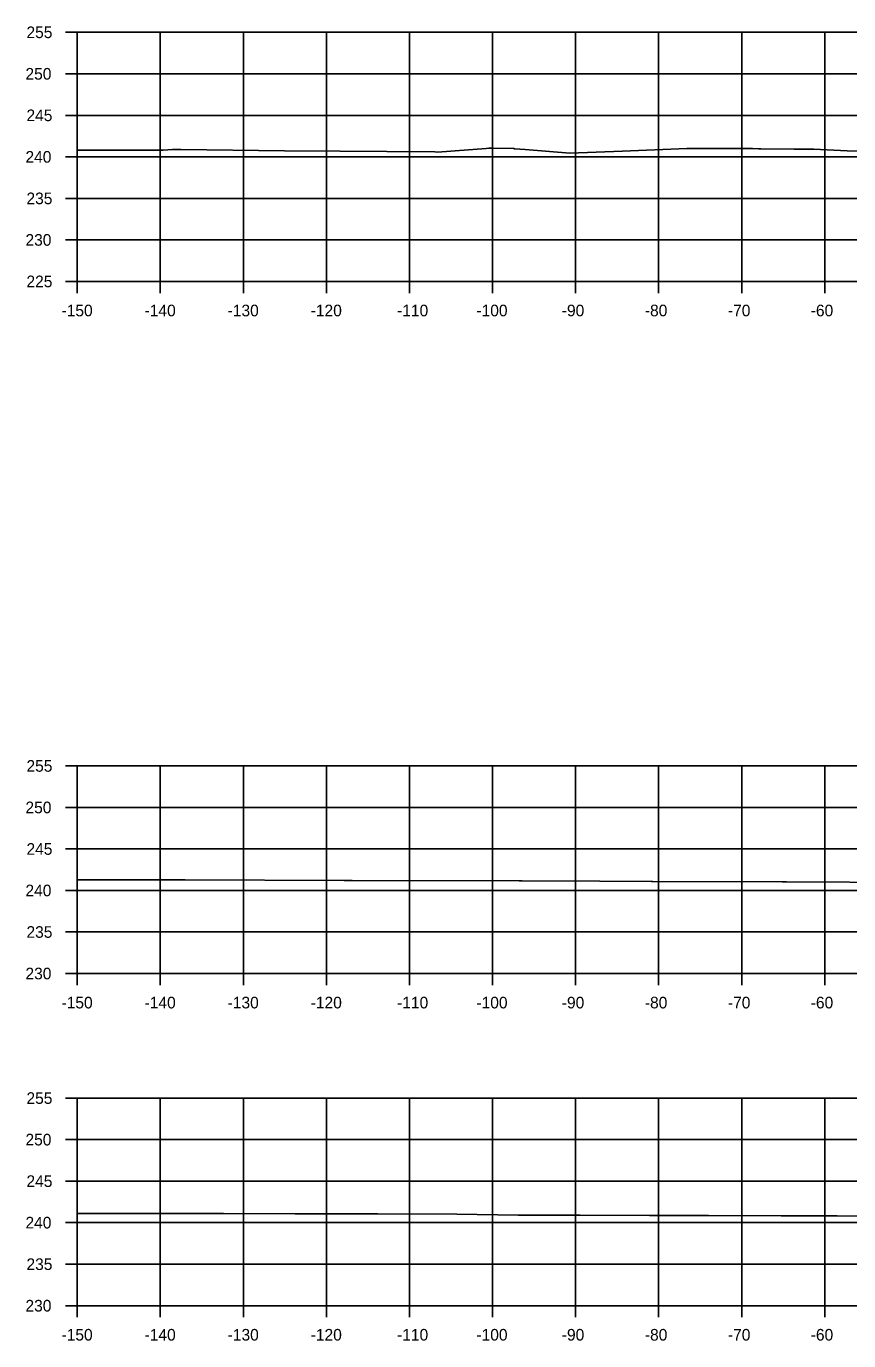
# Model space of a CAD drawing. Extents: x 1369627 to 1374022, y 380035 to 398173.
# Drawn here: x 1372730.1 to 1372829.1, y 385280.7 to 385439 of the extents above; entities that cross this region are included whole.
import ezdxf

# ---------------------------------------------------------------- set-up
doc = ezdxf.new("R2010")
doc.units = 0
for name, color, linetype in [('R_Axis', 7, 'Continuous'), ('R_Axis Annot', 7, 'Continuous'), ('R_Exist Surface', 7, 'Continuous'), ('R_Grid', 7, 'Continuous')]:
    doc.layers.add(name, color=color, linetype=linetype)

msp = doc.modelspace()

# ---------------------------------------------------------------- linework, layer by layer
at = {"layer": 'R_Axis'}
for p, q in [((1372734.81, 385438.29), (1372736.21, 385438.29)), ((1372736.21, 385408.29), (1372736.21, 385438.29)), ((1372734.81, 385433.29), (1372736.21, 385433.29)), ((1372734.81, 385428.29), (1372736.21, 385428.29)), ((1372734.81, 385423.29), (1372736.21, 385423.29)), ((1372734.81, 385418.29), (1372736.21, 385418.29)), ((1372734.81, 385413.29), (1372736.21, 385413.29)), ((1372734.81, 385408.29), (1372736.21, 385408.29)), ((1372736.21, 385408.29), (1373036.21, 385408.29)), ((1372736.21, 385406.89), (1372736.21, 385408.29)), ((1372746.21, 385406.89), (1372746.21, 385408.29)), ((1372756.21, 385406.89), (1372756.21, 385408.29)), ((1372766.21, 385406.89), (1372766.21, 385408.29)), ((1372776.21, 385406.89), (1372776.21, 385408.29)), ((1372786.21, 385406.89), (1372786.21, 385408.29)), ((1372796.21, 385406.89), (1372796.21, 385408.29)), ((1372806.21, 385406.89), (1372806.21, 385408.29)), ((1372816.21, 385406.89), (1372816.21, 385408.29)), ((1372826.21, 385406.89), (1372826.21, 385408.29)), ((1372734.81, 385349.95), (1372736.21, 385349.95)), ((1372736.21, 385324.95), (1372736.21, 385349.95)), ((1372734.81, 385344.95), (1372736.21, 385344.95)), ((1372734.81, 385339.95), (1372736.21, 385339.95)), ((1372734.81, 385334.95), (1372736.21, 385334.95)), ((1372734.81, 385329.95), (1372736.21, 385329.95)), ((1372734.81, 385324.95), (1372736.21, 385324.95)), ((1372736.21, 385324.95), (1373036.21, 385324.95)), ((1372736.21, 385323.55), (1372736.21, 385324.95)), ((1372746.21, 385323.55), (1372746.21, 385324.95)), ((1372756.21, 385323.55), (1372756.21, 385324.95)), ((1372766.21, 385323.55), (1372766.21, 385324.95)), ((1372776.21, 385323.55), (1372776.21, 385324.95)), ((1372786.21, 385323.55), (1372786.21, 385324.95)), ((1372796.21, 385323.55), (1372796.21, 385324.95)), ((1372806.21, 385323.55), (1372806.21, 385324.95)), ((1372816.21, 385323.55), (1372816.21, 385324.95)), ((1372826.21, 385323.55), (1372826.21, 385324.95)), ((1372734.81, 385309.95), (1372736.21, 385309.95)), ((1372736.21, 385284.95), (1372736.21, 385309.95)), ((1372734.81, 385304.95), (1372736.21, 385304.95)), ((1372734.81, 385299.95), (1372736.21, 385299.95)), ((1372734.81, 385294.95), (1372736.21, 385294.95)), ((1372734.81, 385289.95), (1372736.21, 385289.95)), ((1372734.81, 385284.95), (1372736.21, 385284.95)), ((1372736.21, 385284.95), (1373036.21, 385284.95)), ((1372736.21, 385283.55), (1372736.21, 385284.95)), ((1372746.21, 385283.55), (1372746.21, 385284.95)), ((1372756.21, 385283.55), (1372756.21, 385284.95)), ((1372766.21, 385283.55), (1372766.21, 385284.95)), ((1372776.21, 385283.55), (1372776.21, 385284.95)), ((1372786.21, 385283.55), (1372786.21, 385284.95)), ((1372796.21, 385283.55), (1372796.21, 385284.95)), ((1372806.21, 385283.55), (1372806.21, 385284.95)), ((1372816.21, 385283.55), (1372816.21, 385284.95)), ((1372826.21, 385283.55), (1372826.21, 385284.95))]:
    msp.add_line(p, q, dxfattribs=at)
at = {"layer": 'R_Exist Surface'}
for points in [[(1372736.21, 385424.11), (1372746.56, 385424.11), (1372747.69, 385424.16), (1372748.7, 385424.19), (1372761.16, 385424.03), (1372767.87, 385423.97), (1372773.48, 385423.92), (1372779.25, 385423.88), (1372779.58, 385423.86), (1372785.45, 385424.3), (1372785.78, 385424.32), (1372785.8, 385424.33), (1372786.12, 385424.33), (1372788.78, 385424.3), (1372788.87, 385424.26), (1372790.12, 385424.19), (1372795.51, 385423.73), (1372801.85, 385423.99), (1372809.6, 385424.28), (1372816.88, 385424.28), (1372817.52, 385424.28), (1372818.24, 385424.27), (1372818.53, 385424.27), (1372822.52, 385424.22), (1372824.88, 385424.21), (1372828.91, 385424.02), (1372830.49, 385423.99)], [(1372736.21, 385336.24), (1372748.18, 385336.22), (1372749.22, 385336.22), (1372768.36, 385336.17), (1372769.31, 385336.17), (1372789.4, 385336.11), (1372789.59, 385336.11), (1372789.79, 385336.11), (1372799.12, 385336.08), (1372805.35, 385336.05), (1372805.5, 385336.05), (1372821.08, 385335.98), (1372821.62, 385335.98), (1372836.81, 385335.92)], [(1372736.21, 385296.05), (1372740.88, 385296.06), (1372747.15, 385296.05), (1372753.84, 385296.05), (1372762.45, 385296.03), (1372772.42, 385296.01), (1372781.92, 385295.98), (1372789.28, 385295.87), (1372796.76, 385295.85), (1372805.12, 385295.83), (1372812.23, 385295.81), (1372820.96, 385295.79), (1372827.7, 385295.77), (1372836.78, 385295.75)]]:
    msp.add_lwpolyline(points, dxfattribs=at)
at = {"layer": 'R_Grid'}
for p, q in [((1372736.21, 385438.29), (1373036.21, 385438.29)), ((1372736.21, 385408.29), (1372736.21, 385438.29)), ((1372746.21, 385408.29), (1372746.21, 385438.29)), ((1372756.21, 385408.29), (1372756.21, 385438.29)), ((1372766.21, 385408.29), (1372766.21, 385438.29)), ((1372776.21, 385408.29), (1372776.21, 385438.29)), ((1372786.21, 385408.29), (1372786.21, 385438.29)), ((1372796.21, 385408.29), (1372796.21, 385438.29)), ((1372806.21, 385408.29), (1372806.21, 385438.29)), ((1372816.21, 385408.29), (1372816.21, 385438.29)), ((1372826.21, 385408.29), (1372826.21, 385438.29)), ((1372736.21, 385433.29), (1373036.21, 385433.29)), ((1372736.21, 385428.29), (1373036.21, 385428.29)), ((1372736.21, 385423.29), (1373036.21, 385423.29)), ((1372736.21, 385418.29), (1373036.21, 385418.29)), ((1372736.21, 385413.29), (1373036.21, 385413.29)), ((1372736.21, 385408.29), (1373036.21, 385408.29)), ((1372736.21, 385349.95), (1373036.21, 385349.95)), ((1372736.21, 385324.95), (1372736.21, 385349.95)), ((1372746.21, 385324.95), (1372746.21, 385349.95)), ((1372756.21, 385324.95), (1372756.21, 385349.95)), ((1372766.21, 385324.95), (1372766.21, 385349.95)), ((1372776.21, 385324.95), (1372776.21, 385349.95)), ((1372786.21, 385324.95), (1372786.21, 385349.95)), ((1372796.21, 385324.95), (1372796.21, 385349.95)), ((1372806.21, 385324.95), (1372806.21, 385349.95)), ((1372816.21, 385324.95), (1372816.21, 385349.95)), ((1372826.21, 385324.95), (1372826.21, 385349.95)), ((1372736.21, 385344.95), (1373036.21, 385344.95)), ((1372736.21, 385339.95), (1373036.21, 385339.95)), ((1372736.21, 385334.95), (1373036.21, 385334.95)), ((1372736.21, 385329.95), (1373036.21, 385329.95)), ((1372736.21, 385324.95), (1373036.21, 385324.95)), ((1372736.21, 385309.95), (1373036.21, 385309.95)), ((1372736.21, 385284.95), (1372736.21, 385309.95)), ((1372746.21, 385284.95), (1372746.21, 385309.95)), ((1372756.21, 385284.95), (1372756.21, 385309.95)), ((1372766.21, 385284.95), (1372766.21, 385309.95)), ((1372776.21, 385284.95), (1372776.21, 385309.95)), ((1372786.21, 385284.95), (1372786.21, 385309.95)), ((1372796.21, 385284.95), (1372796.21, 385309.95)), ((1372806.21, 385284.95), (1372806.21, 385309.95)), ((1372816.21, 385284.95), (1372816.21, 385309.95)), ((1372826.21, 385284.95), (1372826.21, 385309.95)), ((1372736.21, 385304.95), (1373036.21, 385304.95)), ((1372736.21, 385299.95), (1373036.21, 385299.95)), ((1372736.21, 385294.95), (1373036.21, 385294.95)), ((1372736.21, 385289.95), (1373036.21, 385289.95)), ((1372736.21, 385284.95), (1373036.21, 385284.95))]:
    msp.add_line(p, q, dxfattribs=at)

# ---------------------------------------------------------------- texts
at = {"layer": 'R_Axis Annot'}
for s, p in [('255', (1372730.1, 385437.59)), ('250', (1372729.98, 385432.59)), ('245', (1372730.1, 385427.59)), ('240', (1372729.98, 385422.59)), ('235', (1372730.1, 385417.59)), ('230', (1372729.98, 385412.59)), ('225', (1372730.1, 385407.59)), ('-150', (1372734.32, 385404.09)), ('-140', (1372744.32, 385404.09)), ('-130', (1372754.32, 385404.09)), ('-120', (1372764.32, 385404.09)), ('-110', (1372774.72, 385404.09)), ('-100', (1372784.27, 385404.09)), ('-90', (1372794.55, 385404.09)), ('-80', (1372804.55, 385404.09)), ('-70', (1372814.55, 385404.09)), ('-60', (1372824.52, 385404.09)), ('255', (1372730.1, 385349.25)), ('250', (1372729.98, 385344.25)), ('245', (1372730.1, 385339.25)), ('240', (1372729.98, 385334.25)), ('235', (1372730.1, 385329.25)), ('230', (1372729.98, 385324.25)), ('-150', (1372734.32, 385320.75)), ('-140', (1372744.32, 385320.75)), ('-130', (1372754.32, 385320.75)), ('-120', (1372764.32, 385320.75)), ('-110', (1372774.72, 385320.75)), ('-100', (1372784.27, 385320.75)), ('-90', (1372794.55, 385320.75)), ('-80', (1372804.55, 385320.75)), ('-70', (1372814.55, 385320.75)), ('-60', (1372824.52, 385320.75)), ('255', (1372730.1, 385309.25)), ('250', (1372729.98, 385304.25)), ('245', (1372730.1, 385299.25)), ('240', (1372729.98, 385294.25)), ('235', (1372730.1, 385289.25)), ('230', (1372729.98, 385284.25)), ('-150', (1372734.32, 385280.75)), ('-140', (1372744.32, 385280.75)), ('-130', (1372754.32, 385280.75)), ('-120', (1372764.32, 385280.75)), ('-110', (1372774.72, 385280.75)), ('-100', (1372784.27, 385280.75)), ('-90', (1372794.55, 385280.75)), ('-80', (1372804.55, 385280.75)), ('-70', (1372814.55, 385280.75)), ('-60', (1372824.52, 385280.75))]:
    msp.add_text(s, height=1.4, dxfattribs=at).set_placement(p)

doc.saveas('drawing.dxf')
